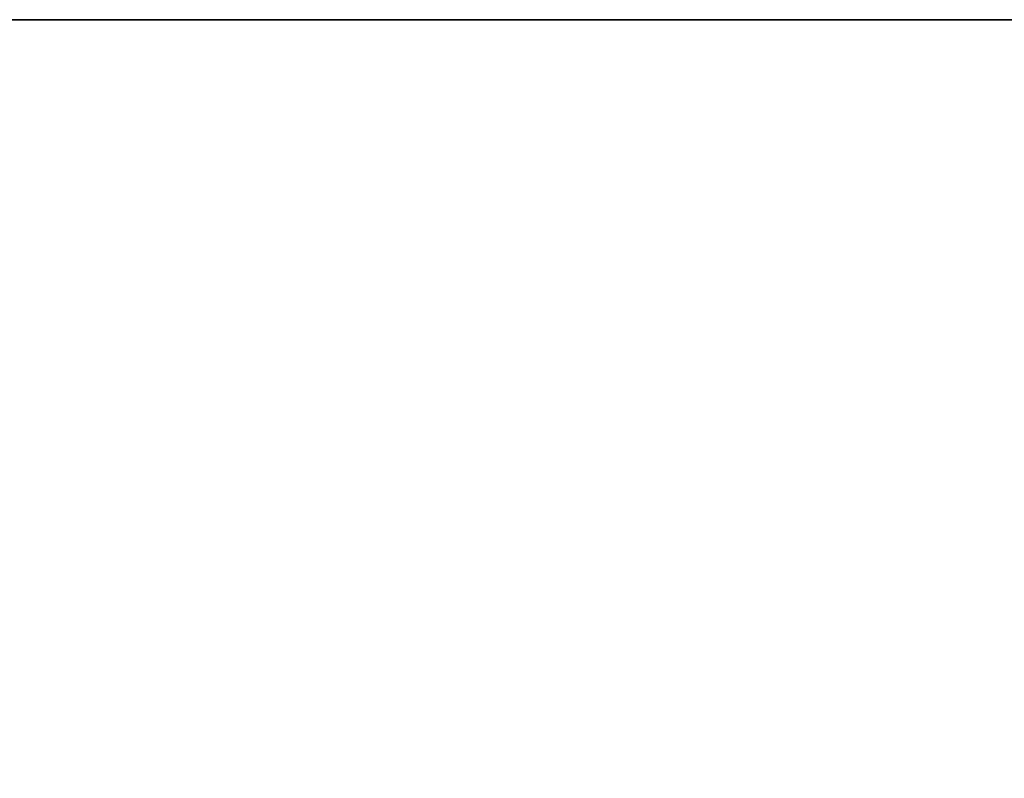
# Model space of a CAD drawing. Header units: millimetres. Extents: x -503 to 6703, y -110 to 193.
# Tile 333 of 656: x 1042 to 1078, y 147 to 174. Entities that reach past the tile are written whole.
import ezdxf

# ---------------------------------------------------------------- set-up
doc = ezdxf.new("R2010")
doc.units = ezdxf.units.MM
doc.layers.add('151', color=7, linetype='Continuous', true_color=0xffffff)

# ---------------------------------------------------------------- blocks, each defined once
blk = doc.blocks.new('UG_SURFACE_002')
at = {"layer": '151', "color": 252, "linetype": 'Continuous', "lineweight": 35}
for points in [[(947.5, -14, -7.75), (947.5, 174.4, -7.75), (1097.5, 174.4, -7.75), (1097.5, -14, -7.75)], [(947.5, 174.4, 2212.25), (2052.5, 174.4, 2212.25), (1902.5, 174.4, 2062.25), (1097.5, 174.4, 2062.25)], [(1097.5, 174.4, 2062.25), (1097.5, 174.4, -7.75), (947.5, 174.4, -7.75), (947.5, 174.4, 2212.25)], [(2052.5, -14, 2212.25), (2052.5, 174.4, 2212.25), (947.5, 174.4, 2212.25), (947.5, -14, 2212.25)]]:
    blk.add_3dface(points, dxfattribs=at)

msp = doc.modelspace()

# ---------------------------------------------------------------- linework, layer by layer
at = {"layer": '151', "color": 252, "linetype": 'Continuous', "lineweight": -3, "true_color": 0x939598}
for p, q in [((947.5, 174.4, 2212.25), (2052.5, 174.4, 2212.25)), ((947.5, 174.4, -7.75), (1097.5, 174.4, -7.75)), ((947.5, 174.4, 2212.25), (2052.5, 174.4, 2212.25))]:
    msp.add_line(p, q, dxfattribs=at)

# ---------------------------------------------------------------- block references
msp.add_blockref('UG_SURFACE_002', (0, 0), dxfattribs=at)

doc.saveas('drawing.dxf')
